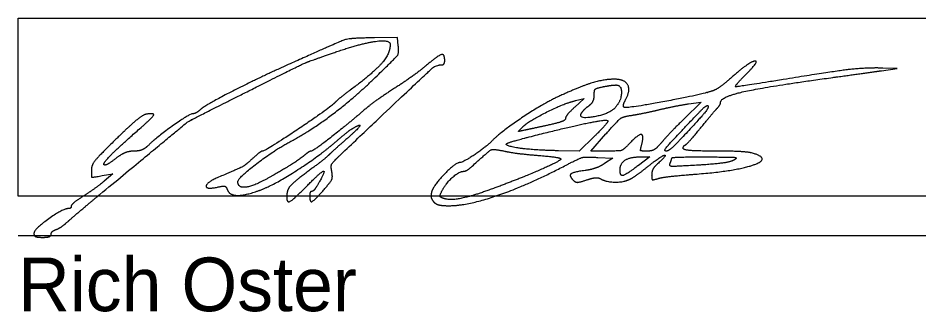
# Model space of a CAD drawing. Extents: x -84548 to 2262448, y -162180 to 525962.
# Drawn here: x 134640 to 147057, y 15082 to 19131 of the extents above; entities that cross this region are included whole.
import ezdxf

# ---------------------------------------------------------------- set-up
doc = ezdxf.new("R2010")
doc.units = 0
doc.layers.add('GM_X_County', color=7, linetype='Continuous')
doc.layers.add('GM_X_Section', color=7, linetype='Continuous')

msp = doc.modelspace()

# ---------------------------------------------------------------- linework, layer by layer
at = {"layer": 'GM_X_County'}
msp.add_line((134640, 16138), (153120, 16138), dxfattribs=at)
msp.add_lwpolyline([(134640, 16677), (134640, 19131), (153142, 19131), (153142, 16677)], close=True, dxfattribs=at)
at = {"layer": 'GM_X_Section'}
msp.add_line((134859, 16164), (134859, 16164), dxfattribs=at)
for points in [[(139881, 18747), (139868, 18863), (139551, 18859)], [(146541, 18406), (146758, 18437), (146559, 18442)], [(142324, 17994), (142442, 18022), (142313, 17904)], [(143881, 17949), (144053, 17974), (143822, 17745)], [(142752, 17298), (142536, 17298), (142743, 17534)], [(142580, 17499), (142372, 17298), (142090, 17303)], [(142629, 17211), (142836, 17199), (142722, 17126)], [(143215, 17219), (143347, 17219), (143192, 17102)], [(135799, 16960), (135948, 16986), (135829, 16886)]]:
    msp.add_lwpolyline(points, dxfattribs=at)
for points in [[(139551, 18859), (139221, 18855), (139082, 18812), (138363, 18489)], [(139036, 18669), (139375, 18784), (139769, 18837), (139769, 18767)], [(139769, 18767), (139769, 18640), (139531, 18369), (139219, 18139)], [(137928, 18182), (138520, 18479), (138655, 18538), (139036, 18669)], [(139564, 18312), (139849, 18588), (139893, 18648), (139881, 18747)], [(140521, 18546), (140521, 18641), (140429, 18615), (140261, 18474)], [(140472, 18486), (140499, 18486), (140521, 18513), (140521, 18546)], [(144676, 18358), (144870, 18552), (144714, 18524), (144488, 18324)], [(138363, 18489), (137940, 18299), (137222, 17932), (137152, 17869)], [(139115, 17277), (140284, 18383), (140400, 18486), (140472, 18486)], [(140261, 18474), (140176, 18401), (139981, 18262), (139828, 18163)], [(146559, 18442), (146325, 18448), (145882, 18397), (145187, 18284)], [(145872, 18313), (146120, 18347), (146421, 18389), (146541, 18406)], [(138385, 17425), (138669, 17575), (139274, 18031), (139564, 18312)], [(142858, 18288), (142713, 18288), (142387, 18187), (142094, 18052)], [(143017, 18013), (143085, 18139), (142999, 18288), (142858, 18288)], [(144488, 18324), (144386, 18234), (144268, 18148), (144224, 18132)], [(144323, 17970), (144323, 18046), (144970, 18190), (145872, 18313)], [(145187, 18284), (144551, 18181), (144505, 18188), (144676, 18358)], [(135769, 16702), (136955, 17684), (137006, 17719), (137928, 18182)], [(139219, 18139), (139140, 18081), (139045, 18003), (139006, 17964)], [(139828, 18163), (139676, 18065), (139498, 17938), (139432, 17882)], [(142581, 18068), (142581, 18139), (142609, 18165), (142704, 18185)], [(142704, 18185), (142772, 18198), (142853, 18209), (142883, 18209)], [(142883, 18209), (142962, 18209), (142951, 17983), (142868, 17895)], [(144224, 18132), (144079, 18079), (143014, 17881), (142992, 17903)], [(142094, 18052), (141872, 17949), (141299, 17567), (141164, 17431)], [(142509, 17924), (142548, 17953), (142581, 18017), (142581, 18068)], [(142992, 17903), (142980, 17915), (142991, 17965), (143017, 18013)], [(139006, 17964), (138928, 17886), (138047, 17298), (138009, 17298)], [(139432, 17882), (139197, 17679), (138707, 17298), (138682, 17298)], [(141591, 17627), (141667, 17706), (142169, 17957), (142324, 17994)], [(142313, 17904), (142243, 17839), (142185, 17769), (142185, 17747)], [(142868, 17895), (142781, 17804), (142354, 17733), (142405, 17819)], [(142405, 17819), (142423, 17848), (142469, 17896), (142509, 17924)], [(143491, 17872), (143611, 17900), (143787, 17935), (143881, 17949)], [(144149, 17922), (144167, 17903), (144041, 17750), (143763, 17453)], [(144019, 17823), (144080, 17888), (144139, 17932), (144149, 17922)], [(144046, 17615), (144144, 17735), (144246, 17857), (144273, 17885)], [(144273, 17885), (144301, 17914), (144323, 17952), (144323, 17970)], [(136405, 17806), (136362, 17799), (136175, 17644), (135989, 17462)], [(136354, 17640), (136500, 17767), (136518, 17825), (136405, 17806)], [(137051, 17813), (137005, 17813), (136532, 17476), (136431, 17372)], [(137152, 17869), (137118, 17838), (137073, 17813), (137051, 17813)], [(142743, 17534), (142914, 17728), (142979, 17773), (143112, 17794)], [(143112, 17794), (143201, 17809), (143372, 17843), (143491, 17872)], [(143573, 17298), (143531, 17298), (143644, 17431), (144019, 17823)], [(135826, 17110), (135806, 17130), (136054, 17378), (136354, 17640)], [(139269, 17621), (139379, 17683), (139312, 17589), (139140, 17440)], [(141957, 17658), (141832, 17631), (141685, 17599), (141630, 17587)], [(141658, 17487), (142169, 17618), (142748, 17739), (142768, 17719)], [(142185, 17747), (142185, 17725), (142082, 17685), (141957, 17658)], [(142768, 17719), (142778, 17708), (142693, 17609), (142580, 17499)], [(143822, 17745), (143695, 17619), (143550, 17467), (143502, 17407)], [(139056, 17458), (139132, 17525), (139228, 17599), (139269, 17621)], [(141630, 17587), (141542, 17568), (141537, 17572), (141591, 17627)], [(143238, 17397), (143270, 17528), (143186, 17528), (143062, 17397)], [(143838, 17384), (143854, 17392), (143948, 17495), (144046, 17615)], [(135989, 17462), (135744, 17222), (135651, 17103), (135651, 17032)], [(137670, 16876), (137670, 16926), (138176, 17315), (138385, 17425)], [(137951, 16751), (138147, 16818), (138815, 17246), (139056, 17458)], [(139140, 17440), (139063, 17373), (138970, 17289), (138934, 17254)], [(141164, 17431), (141083, 17351), (140770, 17140), (140730, 17140)], [(141368, 17389), (141358, 17399), (141488, 17443), (141658, 17487)], [(142090, 17303), (141799, 17309), (141402, 17355), (141368, 17389)], [(143062, 17397), (142985, 17316), (142931, 17298), (142752, 17298)], [(143313, 17298), (143226, 17298), (143216, 17311), (143238, 17397)], [(143502, 17407), (143447, 17341), (143374, 17298), (143313, 17298)], [(143763, 17453), (143684, 17368), (143598, 17298), (143573, 17298)], [(143808, 17335), (143808, 17355), (143822, 17377), (143838, 17384)], [(136240, 17298), (136172, 17298), (136062, 17254), (135984, 17194)], [(136431, 17372), (136392, 17332), (136306, 17298), (136240, 17298)], [(138009, 17298), (137995, 17298), (137936, 17254), (137877, 17200)], [(138682, 17298), (138668, 17298), (138635, 17280), (138609, 17258)], [(138965, 17015), (138949, 17095), (138980, 17149), (139115, 17277)], [(140900, 17091), (141133, 17304), (141191, 17330), (141343, 17298)], [(141343, 17298), (141425, 17280), (141640, 17253), (141822, 17238)], [(144234, 17298), (144000, 17298), (143808, 17315), (143808, 17335)], [(143967, 16980), (144554, 17025), (145022, 17200), (144750, 17273)], [(144750, 17273), (144700, 17286), (144468, 17298), (144234, 17298)], [(135984, 17194), (135908, 17136), (135837, 17099), (135826, 17110)], [(137877, 17200), (137775, 17105), (137699, 17063), (137403, 16938)], [(138609, 17258), (138532, 17193), (138279, 17032), (138085, 16924)], [(138934, 17254), (138898, 17218), (138768, 17116), (138646, 17026)], [(140730, 17140), (140672, 17140), (140371, 16832), (140343, 16744)], [(142119, 17182), (142069, 17139), (141531, 16908), (141195, 16785)], [(141822, 17238), (142003, 17223), (142137, 17198), (142119, 17182)], [(142194, 17105), (142378, 17201), (142461, 17221), (142629, 17211)], [(142937, 17035), (142937, 17127), (143076, 17219), (143215, 17219)], [(143325, 17090), (143497, 17229), (143599, 17254), (143452, 17121)], [(143629, 17133), (143641, 17162), (143650, 17194), (143650, 17203)], [(143650, 17203), (143650, 17212), (143859, 17219), (144115, 17218)], [(144506, 17174), (144466, 17150), (144247, 17119), (144021, 17105)], [(144115, 17218), (144469, 17217), (144563, 17207), (144506, 17174)], [(135651, 17032), (135651, 16940), (135660, 16935), (135799, 16960)], [(138646, 17026), (138436, 16870), (138343, 16761), (138343, 16667)], [(138607, 16803), (138810, 17009), (138884, 17034), (138787, 16863)], [(138858, 16769), (138951, 16875), (138979, 16940), (138965, 17015)], [(140487, 16757), (140538, 16856), (140719, 17018), (140781, 17020)], [(140577, 16546), (140839, 16546), (141680, 16837), (142194, 17105)], [(140781, 17020), (140804, 17021), (140858, 17053), (140900, 17091)], [(142455, 17031), (142289, 17009), (142231, 16959), (142295, 16895)], [(142722, 17126), (142660, 17085), (142540, 17043), (142455, 17031)], [(143192, 17102), (143023, 16974), (142937, 16951), (142937, 17035)], [(143076, 16913), (143119, 16935), (143232, 17015), (143325, 17090)], [(143452, 17121), (143408, 17081), (143373, 17014), (143373, 16971)], [(144021, 17105), (143685, 17085), (143613, 17090), (143629, 17133)], [(137403, 16938), (137238, 16868), (137227, 16767), (137388, 16802)], [(138085, 16924), (137889, 16815), (137670, 16789), (137670, 16876)], [(142295, 16895), (142323, 16867), (142381, 16869), (142477, 16901)], [(142477, 16901), (142555, 16927), (142639, 16935), (142664, 16919)], [(142664, 16919), (142739, 16874), (142990, 16869), (143076, 16913)], [(143373, 16971), (143373, 16909), (143390, 16899), (143462, 16921)], [(143462, 16921), (143511, 16936), (143738, 16962), (143967, 16980)], [(135829, 16886), (135764, 16831), (135634, 16738), (135542, 16678)], [(137388, 16802), (137471, 16821), (137508, 16811), (137525, 16766)], [(137525, 16766), (137554, 16692), (137759, 16684), (137951, 16751)], [(138343, 16667), (138343, 16582), (138436, 16630), (138607, 16803)], [(138660, 16685), (138660, 16589), (138723, 16616), (138858, 16769)], [(138787, 16863), (138750, 16798), (138706, 16744), (138690, 16744)], [(141195, 16785), (140892, 16674), (140581, 16614), (140492, 16651)], [(135334, 16334), (135388, 16383), (135584, 16549), (135769, 16702)], [(135542, 16678), (135449, 16619), (135373, 16556), (135373, 16538)], [(138690, 16744), (138674, 16744), (138660, 16717), (138660, 16685)], [(140343, 16744), (140329, 16698), (140338, 16635), (140365, 16604)], [(140492, 16651), (140455, 16666), (140453, 16692), (140487, 16757)], [(135373, 16538), (135373, 16521), (135355, 16506), (135333, 16506)], [(140365, 16604), (140392, 16570), (140481, 16546), (140577, 16546)], [(135333, 16506), (135258, 16506), (134859, 16218), (134859, 16164)], [(135166, 16218), (135204, 16232), (135279, 16284), (135334, 16334)], [(134859, 16164), (134859, 16131), (134904, 16110), (134977, 16110)], [(134977, 16110), (135043, 16110), (135096, 16129), (135096, 16151)], [(135096, 16151), (135096, 16174), (135127, 16204), (135166, 16218)]]:
    msp.add_open_spline(points, degree=2, dxfattribs=at)

# ---------------------------------------------------------------- texts
msp.add_text('Rich Oster', height=739.2, dxfattribs=at).set_placement((134640, 15093))

doc.saveas('drawing.dxf')
